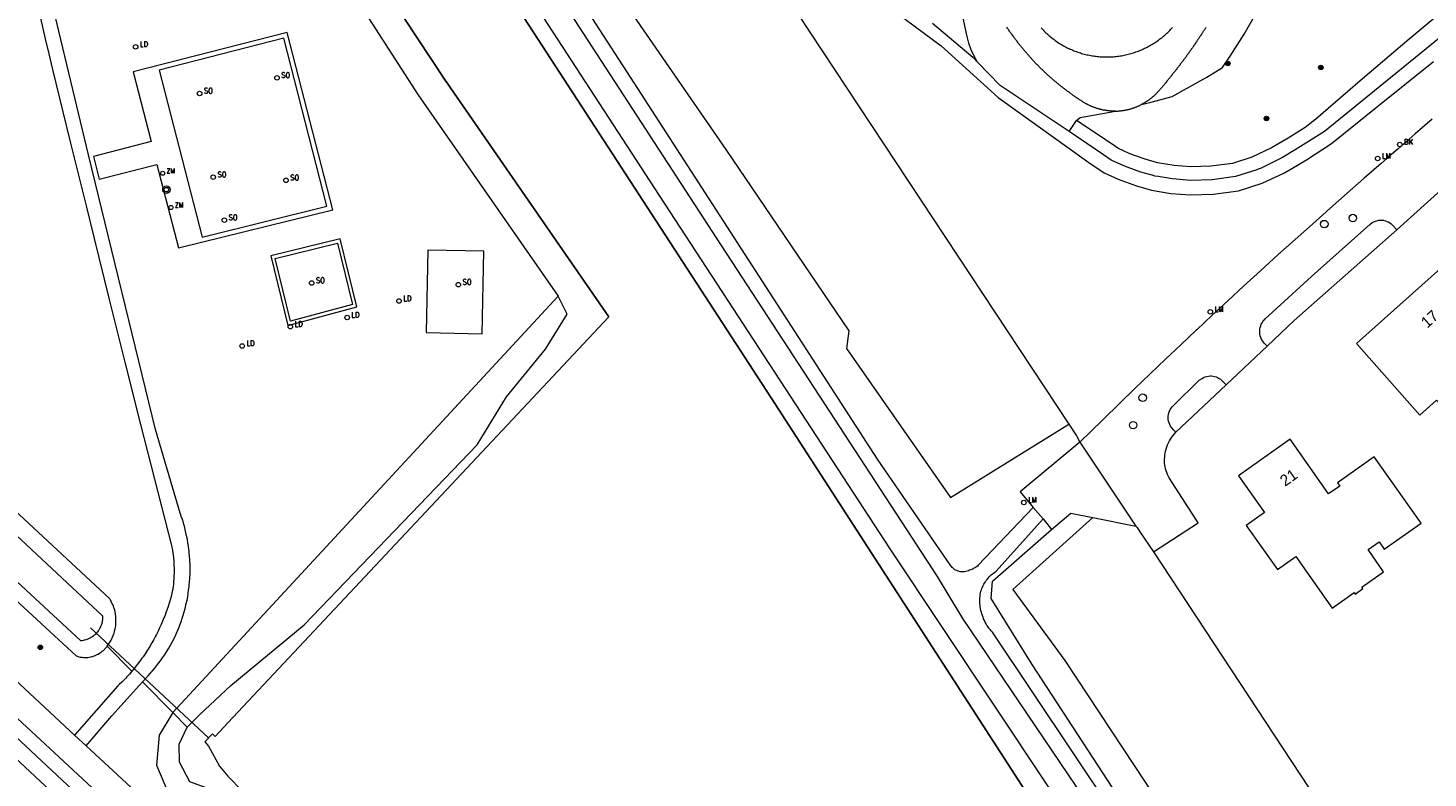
# Model space of a CAD drawing. Header units: metres. Extents: x 138165 to 154469, y 480134 to 494189.
# Tile 391 of 656: x 149433 to 149588, y 483613 to 483696. Entities that reach past the tile are written whole.
import ezdxf

# ---------------------------------------------------------------- set-up
doc = ezdxf.new("R2010")
doc.units = ezdxf.units.M
doc.header["$LTSCALE"] = 0.001
doc.header["$MEASUREMENT"] = 0
for name, color, linetype, lineweight in [('Level 5', 7, 'Continuous', 0), ('TOP-L-duiker', 7, 'Continuous', 0), ('TOP-L-topo objecten punt', 7, 'Continuous', 0), ('TOP-L-topo objecten vlak', 7, 'Continuous', 0), ('TOP-L-water beschoeiing', 7, 'Continuous', 0), ('TOP-T-topo huisnummering naamgeving', 7, 'Continuous', 0)]:
    doc.layers.add(name, color=color, linetype=linetype, lineweight=lineweight)
doc.styles.add('Style-INTL_ISO', font='INTL_ISO.shx')
doc.styles.add('Style-STANDARD', font='STANDARD.shx')

# ---------------------------------------------------------------- blocks, each defined once
blk = doc.blocks.new('24')
at = {"layer": 'TOP-L-topo objecten punt', "color": 7, "linetype": 'Continuous', "lineweight": 0}
for radius in [0.025, 0.0182, 0.0115, 0.005]:
    blk.add_circle((0, 0), radius, dxfattribs=at)
blk = doc.blocks.new('129')
at = {"layer": 'TOP-L-topo objecten punt', "color": 7, "linetype": 'Continuous', "lineweight": 0}
blk.add_circle((0, 0), 0.025, dxfattribs=at)
at = {"layer": 'TOP-L-topo objecten punt', "color": 7, "linetype": 'Continuous', "lineweight": 0, "style": 'Style-STANDARD'}
blk.add_text('SO', height=0.06, dxfattribs=at).set_placement((0.0483, 0))
blk = doc.blocks.new('304')
at = {"layer": 'TOP-L-topo objecten punt', "color": 7, "linetype": 'Continuous', "lineweight": 0}
blk.add_circle((0, 0), 0.0225, dxfattribs=at)
at = {"layer": 'TOP-L-topo objecten punt', "color": 7, "linetype": 'Continuous', "lineweight": 0, "style": 'Style-STANDARD'}
blk.add_text('ZM', height=0.054, dxfattribs=at).set_placement((0.043, 0))
blk = doc.blocks.new('72')
at = {"layer": 'TOP-L-topo objecten punt', "color": 7, "linetype": 'Continuous', "lineweight": 0}
blk.add_circle((0, 0), 0.025, dxfattribs=at)
at = {"layer": 'TOP-L-topo objecten punt', "color": 7, "linetype": 'Continuous', "lineweight": 0, "style": 'Style-STANDARD'}
blk.add_text('BK', height=0.06, dxfattribs=at).set_placement((0.0483, 0))
blk = doc.blocks.new('*U13')
at = {"layer": 'Level 5', "color": 7, "linetype": 'Continuous', "lineweight": 0}
blk.add_circle((0, 0), 0.0415, dxfattribs=at)
blk = doc.blocks.new('150')
at = {"layer": 'Level 5', "color": 7, "linetype": 'Continuous', "lineweight": 0}
blk.add_blockref('*U13', (0, 0), dxfattribs=at)
blk = doc.blocks.new('121')
at = {"layer": 'TOP-L-topo objecten punt', "color": 7, "linetype": 'Continuous', "lineweight": 0}
blk.add_circle((0, 0), 0.025, dxfattribs=at)
at = {"layer": 'TOP-L-topo objecten punt', "color": 7, "linetype": 'Continuous', "lineweight": 0, "style": 'Style-STANDARD'}
blk.add_text('LD', height=0.06, dxfattribs=at).set_placement((0.0483, 0))
blk = doc.blocks.new('16')
at = {"layer": 'TOP-L-topo objecten punt', "color": 7, "linetype": 'Continuous', "lineweight": 0}
blk.add_circle((0, 0), 0.025, dxfattribs=at)
at = {"layer": 'TOP-L-topo objecten punt', "color": 7, "linetype": 'Continuous', "lineweight": 0, "style": 'Style-STANDARD'}
blk.add_text('LM', height=0.06, dxfattribs=at).set_placement((0.0483, 0))
blk = doc.blocks.new('27')
at = {"layer": 'TOP-L-topo objecten punt', "color": 7, "linetype": 'Continuous', "lineweight": 0}
for radius in [0.0415, 0.025]:
    blk.add_circle((0, 0), radius, dxfattribs=at)

msp = doc.modelspace()

# ---------------------------------------------------------------- linework, layer by layer
at = {"layer": 'TOP-L-duiker', "flags": 128}
msp.add_lwpolyline([(149452.69, 483617.12), (149439.59, 483629.33)], dxfattribs=at)
at = {"layer": 'TOP-L-topo objecten vlak', "flags": 128}
for points in [[(149457.16, 483752.54), (149457.25, 483752.31), (149481.99, 483714.24), (149509.6, 483671.77), (149533.58, 483635.01), (149536.39, 483630.38), (149555.31, 483602.4)], [(149451.95, 483731.01), (149478.88, 483690.24), (149497.14, 483663.84), (149454.86, 483618.78), (149453.43, 483617.27), (149453.15, 483617.55), (149452.29, 483616.66), (149452.72, 483616.21), (149453.94, 483613.97), (149454.83, 483612.85), (149456.53, 483611.18), (149459.12, 483608.75), (149458.57, 483608.22), (149459.5, 483607.38), (149460.01, 483607.96), (149473.7, 483595.38), (149495.2, 483575.37)], [(149449.64, 483729.38), (149475.95, 483688.54), (149491.53, 483666.15)], [(149503.04, 483727.08), (149504.75, 483724.79), (149518.72, 483706.1), (149520.46, 483704.28), (149521.34, 483703.36), (149534.02, 483693.91), (149540.35, 483688.2), (149550.43, 483680.97), (149552.11, 483679.84), (149553.69, 483679.12), (149555.69, 483678.38), (149557.37, 483677.9), (149559.52, 483677.54), (149561.68, 483677.38), (149564.23, 483677.47), (149567.03, 483677.83), (149569.65, 483678.67), (149572.12, 483679.84), (149574.58, 483681.27), (149577.36, 483683.07), (149582.51, 483687.22), (149588.66, 483692.19)], [(149551.6, 483603.16), (149528.36, 483638.1), (149502.77, 483677.33), (149475.09, 483719.86)], [(149504.38, 483718.28), (149503.26, 483709.91), (149502.93, 483708.44), (149502.53, 483706.99), (149502.07, 483705.56), (149501.54, 483704.16), (149500.95, 483702.77), (149500.29, 483701.42), (149499.57, 483700.1), (149498.79, 483698.82), (149510.11, 483682.43), (149523.77, 483662.29), (149523.51, 483660.33), (149535.06, 483643.79), (149548.18, 483651.95)], [(149504.38, 483718.28), (149548.18, 483651.95)], [(149445.38, 483623.34), (149445.85, 483623.86), (149445.96, 483623.98), (149446.21, 483624.25), (149446.34, 483624.39), (149446.46, 483624.53), (149446.7, 483624.81), (149446.82, 483624.95), (149447.05, 483625.24), (149447.16, 483625.39), (149447.38, 483625.68), (149447.6, 483625.99), (149447.8, 483626.29), (149448.01, 483626.6), (149448.1, 483626.76), (149448.29, 483627.08), (149448.48, 483627.4), (149448.66, 483627.73), (149448.74, 483627.89), (149448.91, 483628.22), (149449.07, 483628.56), (149449.14, 483628.72), (149449.29, 483629.06), (149449.43, 483629.41), (149449.57, 483629.75), (149449.7, 483630.1), (149449.79, 483630.39), (149449.9, 483630.75), (149450.01, 483631.11), (149450.11, 483631.47), (149450.15, 483631.66), (149450.24, 483632.02), (149450.32, 483632.39), (149450.39, 483632.76), (149450.45, 483633.14), (149450.5, 483633.51), (149450.55, 483633.88), (149450.57, 483634.07), (149450.6, 483634.45), (149450.63, 483634.82), (149450.64, 483635.01), (149450.65, 483635.2), (149450.66, 483635.58), (149450.66, 483635.96), (149450.66, 483636.14), (149450.65, 483636.33), (149450.64, 483636.71), (149450.63, 483636.9), (149450.6, 483637.27), (149450.57, 483637.65), (149450.55, 483637.84), (149450.53, 483638.02), (149450.48, 483638.4), (149450.45, 483638.59), (149450.42, 483638.77), (149450.36, 483639.14), (149450.32, 483639.33), (149450.24, 483639.7), (149450.16, 483640.07), (149450.11, 483640.25), (149450.02, 483640.61), (149449.97, 483640.79), (149449.91, 483640.97), (149449.8, 483641.34), (149449.68, 483641.69), (149449.62, 483641.87), (149449.55, 483642.05), (149446.82, 483651.34), (149439.37, 483681.82), (149432.62, 483710.11)], [(149603.01, 483706.36), (149600.71, 483704.28), (149594.8, 483699.28), (149590.03, 483695.35), (149576.56, 483684.41), (149573.31, 483682.39), (149571.92, 483681.53), (149569.55, 483680.34), (149569.21, 483680.24), (149569.06, 483680.17), (149566.68, 483679.41), (149564.1, 483679.07), (149561.71, 483678.99), (149559.72, 483679.15), (149558.11, 483679.41), (149557.72, 483679.47), (149557.71, 483679.48), (149556.19, 483679.91), (149554.77, 483680.43), (149554.31, 483680.61), (149552.9, 483681.25), (149552.05, 483681.83), (149551.13, 483682.45), (149548.22, 483684.4)], [(149437.81, 483617.43), (149388.1, 483663.77), (149369.93, 483680.61), (149360.79, 483689.02), (149344.31, 483704.36)], [(149550.16, 483600.72), (149515.16, 483654.84), (149484.33, 483702.28)], [(149433.78, 483698.14), (149434.59, 483694.72), (149434.99, 483693.02), (149435.4, 483691.31), (149436.55, 483686.59), (149437.4, 483683.11), (149439.11, 483676.17), (149439.97, 483672.7), (149441.69, 483665.76), (149443.41, 483658.82), (149445.15, 483651.88), (149448.63, 483638.33), (149448.67, 483638.1), (149448.7, 483637.94), (149448.75, 483637.61), (149448.77, 483637.44), (149448.81, 483637.11), (149448.84, 483636.78), (149448.85, 483636.61), (149448.87, 483636.28), (149448.88, 483635.94), (149448.89, 483635.61), (149448.88, 483635.44), (149448.87, 483635.11), (149448.86, 483634.78), (149448.83, 483634.44), (149448.8, 483634.11), (149448.78, 483633.94), (149448.73, 483633.61), (149448.68, 483633.36), (149448.58, 483632.96), (149448.47, 483632.56), (149448.36, 483632.17), (149448.18, 483631.59), (149448.11, 483631.39), (149447.98, 483631.01), (149447.84, 483630.62), (149447.76, 483630.43), (149447.61, 483630.05), (149447.45, 483629.68), (149447.28, 483629.31), (149447.1, 483628.94), (149446.92, 483628.57), (149446.82, 483628.39), (149446.63, 483628.03), (149446.43, 483627.67), (149446.22, 483627.32), (149446.01, 483626.97), (149445.9, 483626.8), (149445.67, 483626.46), (149445.44, 483626.12), (149445.32, 483625.96), (149445.08, 483625.63), (149444.83, 483625.3), (149444.58, 483624.98), (149444.45, 483624.82), (149444.19, 483624.51)], [(149544.24, 483642.68), (149538.15, 483636.28), (149538.05, 483636.19), (149537.93, 483636.1), (149537.82, 483636.02), (149537.69, 483635.95), (149537.57, 483635.88), (149537.44, 483635.82), (149537.31, 483635.76), (149537.18, 483635.71), (149537.05, 483635.66), (149536.91, 483635.62), (149536.77, 483635.59), (149536.63, 483635.56), (149536.49, 483635.54), (149536.35, 483635.53), (149536.24, 483635.54), (149536.14, 483635.56), (149536.04, 483635.58), (149535.94, 483635.61), (149535.84, 483635.64), (149535.75, 483635.68), (149535.65, 483635.73), (149535.56, 483635.78), (149535.48, 483635.84), (149535.39, 483635.9), (149535.31, 483635.97), (149535.24, 483636.04), (149535.17, 483636.12), (149535.1, 483636.2), (149526.96, 483648.06), (149499.53, 483690.45), (149494.44, 483698.31)], [(149591.06, 483698.9), (149585.98, 483694.67), (149580.78, 483690.25), (149575.63, 483685.78), (149574.42, 483684.87), (149572.56, 483683.69), (149570.68, 483682.6), (149568.51, 483681.57), (149566.35, 483680.88), (149563.97, 483680.57), (149561.74, 483680.49), (149559.9, 483680.64), (149558.05, 483680.94), (149556.66, 483681.34), (149555.5, 483681.77), (149554.88, 483681.99), (149553.62, 483682.57), (149552.89, 483683.08), (149549.05, 483685.65)], [(149538.07, 483692.13), (149537.68, 483692.79), (149537.35, 483693.49), (149537.1, 483694.21), (149536.93, 483694.96), (149536.36, 483697.51)], [(149556.23, 483687.4), (149557.33, 483687.67), (149559.68, 483688.31), (149563.5, 483690.45), (149565.25, 483691.53), (149566.12, 483692.79), (149567.67, 483695.23), (149568.97, 483697.46)], [(149466.49, 483675.72), (149461.43, 483695.41), (149444.33, 483691.03), (149446.32, 483683.29), (149439.95, 483681.65), (149440.57, 483679.11), (149446.95, 483680.76), (149449.36, 483671.49), (149466.49, 483675.72)], [(149533.07, 483696.44), (149537.53, 483692.68), (149538.07, 483692.13)], [(149553.39, 483686.68), (149553.32, 483686.68), (149553.24, 483686.68), (149553.17, 483686.68), (149553.1, 483686.68), (149553.02, 483686.68), (149552.95, 483686.69), (149552.88, 483686.69), (149552.8, 483686.7), (149552.73, 483686.7), (149552.66, 483686.71), (149552.59, 483686.72), (149552.52, 483686.72), (149552.44, 483686.73), (149552.37, 483686.74), (149552.3, 483686.75), (149552.23, 483686.77), (149552.15, 483686.78), (149552.08, 483686.79), (149552.01, 483686.8), (149551.94, 483686.82), (149551.87, 483686.83), (149551.8, 483686.85), (149551.73, 483686.87), (149551.66, 483686.88), (149551.59, 483686.9), (149551.52, 483686.92), (149551.45, 483686.94), (149551.38, 483686.96), (149551.31, 483686.98), (149551.24, 483687.01), (149551.17, 483687.03), (149551.1, 483687.05), (149551.03, 483687.08), (149550.96, 483687.1), (149550.89, 483687.13), (149550.83, 483687.16), (149550.76, 483687.18), (149550.69, 483687.21), (149550.63, 483687.24), (149550.56, 483687.27), (149550.49, 483687.3), (149550.43, 483687.34), (149550.36, 483687.37), (149550.3, 483687.4), (149550.23, 483687.43), (149550.17, 483687.47), (149550.11, 483687.5), (149550.04, 483687.54), (149549.98, 483687.58), (149549.92, 483687.61), (149549.86, 483687.65), (149549.79, 483687.69), (149549.71, 483687.74), (149549.63, 483687.79), (149549.55, 483687.85), (149549.46, 483687.9), (149549.38, 483687.95), (149549.3, 483688.01), (149549.22, 483688.06), (149549.14, 483688.12), (149549.06, 483688.17), (149548.98, 483688.23), (149548.89, 483688.28), (149548.82, 483688.34), (149548.73, 483688.39), (149548.65, 483688.45), (149548.57, 483688.51), (149548.49, 483688.56), (149548.42, 483688.62), (149548.34, 483688.68), (149548.26, 483688.73), (149548.18, 483688.79), (149548.1, 483688.85), (149548.02, 483688.91), (149547.94, 483688.97), (149547.86, 483689.03), (149547.79, 483689.09), (149547.71, 483689.14), (149547.63, 483689.2), (149547.55, 483689.26), (149547.48, 483689.32), (149547.4, 483689.39), (149547.32, 483689.45), (149547.25, 483689.51), (149547.17, 483689.57), (149547.09, 483689.63), (149547.02, 483689.69), (149546.94, 483689.75), (149546.87, 483689.82), (149546.79, 483689.88), (149546.72, 483689.94), (149546.64, 483690), (149546.57, 483690.07), (149546.49, 483690.13), (149546.42, 483690.2), (149546.35, 483690.26), (149546.27, 483690.32), (149546.2, 483690.39), (149546.12, 483690.45), (149546.05, 483690.52), (149545.98, 483690.58), (149545.91, 483690.65), (149545.83, 483690.72), (149545.76, 483690.78), (149545.69, 483690.85), (149545.62, 483690.91), (149545.55, 483690.98), (149545.48, 483691.05), (149545.41, 483691.11), (149545.33, 483691.18), (149545.27, 483691.25), (149545.19, 483691.32), (149545.12, 483691.39), (149545.05, 483691.46), (149544.98, 483691.52), (149544.92, 483691.59), (149544.85, 483691.66), (149544.78, 483691.73), (149544.71, 483691.8), (149544.64, 483691.87), (149544.57, 483691.94), (149544.51, 483692.01), (149544.44, 483692.08), (149544.37, 483692.15), (149544.3, 483692.23), (149544.24, 483692.3), (149544.17, 483692.37), (149544.1, 483692.44), (149544.04, 483692.51), (149543.97, 483692.59), (149543.91, 483692.66), (149543.84, 483692.73), (149543.78, 483692.8), (149543.71, 483692.88), (149543.65, 483692.95), (149543.58, 483693.02), (149543.52, 483693.1), (149543.45, 483693.17), (149543.39, 483693.25), (149543.33, 483693.32), (149543.26, 483693.4), (149543.2, 483693.47), (149543.14, 483693.55), (149543.08, 483693.62), (149543.01, 483693.7), (149542.95, 483693.77), (149542.89, 483693.85), (149542.83, 483693.92), (149542.77, 483694), (149542.71, 483694.08), (149542.65, 483694.16), (149542.59, 483694.23), (149542.53, 483694.31), (149542.47, 483694.39), (149542.41, 483694.47), (149542.35, 483694.54), (149542.29, 483694.62), (149542.23, 483694.7), (149542.17, 483694.78), (149542.12, 483694.86), (149542.06, 483694.93), (149542, 483695.02), (149541.94, 483695.09), (149541.89, 483695.17), (149541.83, 483695.25), (149541.77, 483695.33), (149541.72, 483695.41), (149541.66, 483695.49), (149541.61, 483695.57), (149541.55, 483695.66), (149541.5, 483695.74), (149541.44, 483695.82), (149541.39, 483695.9), (149541.33, 483695.98)], [(149545.12, 483695.92), (149545.22, 483695.81), (149545.33, 483695.7), (149545.43, 483695.59), (149545.54, 483695.49), (149545.64, 483695.38), (149545.75, 483695.28), (149545.86, 483695.18), (149545.98, 483695.08), (149546.09, 483694.98), (149546.2, 483694.89), (149546.32, 483694.8), (149546.44, 483694.7), (149546.56, 483694.61), (149546.68, 483694.53), (149546.8, 483694.44), (149546.92, 483694.36), (149547.05, 483694.27), (149547.17, 483694.19), (149547.3, 483694.11), (149547.43, 483694.04), (149547.56, 483693.96), (149547.69, 483693.89), (149547.82, 483693.82), (149547.95, 483693.75), (149548.09, 483693.68), (149548.22, 483693.62), (149548.36, 483693.56), (149548.5, 483693.5), (149548.63, 483693.44), (149548.77, 483693.38), (149548.91, 483693.33), (149549.05, 483693.28), (149549.19, 483693.23), (149549.33, 483693.18), (149549.48, 483693.13), (149549.62, 483693.09), (149549.76, 483693.05), (149549.91, 483693.01), (149550.05, 483692.97), (149550.2, 483692.94), (149550.34, 483692.91), (149550.49, 483692.88), (149550.64, 483692.85), (149550.78, 483692.82), (149550.93, 483692.8), (149551.08, 483692.78), (149551.23, 483692.76), (149551.38, 483692.74), (149551.52, 483692.73), (149551.67, 483692.72), (149551.82, 483692.71), (149551.97, 483692.7), (149552.12, 483692.69), (149552.27, 483692.69), (149552.42, 483692.69), (149552.57, 483692.69), (149552.72, 483692.7), (149552.87, 483692.7), (149553.02, 483692.71), (149553.17, 483692.72), (149553.32, 483692.73), (149553.46, 483692.75), (149553.61, 483692.77), (149553.76, 483692.79), (149553.91, 483692.81), (149554.06, 483692.83), (149554.2, 483692.86), (149554.35, 483692.89), (149554.5, 483692.92), (149554.64, 483692.95), (149554.79, 483692.99), (149554.93, 483693.03), (149555.08, 483693.07), (149555.22, 483693.11), (149555.36, 483693.15), (149555.5, 483693.2), (149555.64, 483693.25), (149555.79, 483693.3), (149555.93, 483693.35), (149556.07, 483693.41), (149556.2, 483693.46), (149556.34, 483693.52), (149556.48, 483693.58), (149556.61, 483693.65), (149556.75, 483693.71), (149556.88, 483693.78), (149557.01, 483693.85), (149557.14, 483693.92), (149557.27, 483693.99), (149557.4, 483694.07), (149557.53, 483694.15), (149557.66, 483694.22), (149557.78, 483694.31), (149557.91, 483694.39), (149558.03, 483694.47), (149558.15, 483694.56), (149558.27, 483694.65), (149558.39, 483694.74), (149558.51, 483694.83), (149558.62, 483694.93), (149558.74, 483695.02), (149558.85, 483695.12), (149558.96, 483695.22), (149559.07, 483695.32), (149559.18, 483695.42), (149559.29, 483695.53), (149559.39, 483695.63), (149559.5, 483695.74), (149559.6, 483695.85), (149559.7, 483695.96)], [(149563.41, 483695.96), (149563.37, 483695.89), (149563.33, 483695.83), (149563.28, 483695.76), (149563.24, 483695.7), (149563.2, 483695.63), (149563.16, 483695.57), (149563.12, 483695.51), (149563.08, 483695.44), (149563.04, 483695.38), (149562.99, 483695.32), (149562.95, 483695.25), (149562.91, 483695.19), (149562.87, 483695.12), (149562.83, 483695.06), (149562.78, 483695), (149562.74, 483694.93), (149562.7, 483694.87), (149562.66, 483694.81), (149562.61, 483694.74), (149562.57, 483694.68), (149562.53, 483694.62), (149562.49, 483694.55), (149562.46, 483694.51), (149562.42, 483694.46), (149562.39, 483694.41), (149562.36, 483694.37), (149562.33, 483694.32), (149562.3, 483694.28), (149562.27, 483694.23), (149562.24, 483694.18), (149562.2, 483694.14), (149562.17, 483694.09), (149562.14, 483694.05), (149562.11, 483694), (149562.08, 483693.95), (149562.05, 483693.91), (149562.02, 483693.86), (149561.98, 483693.82), (149561.95, 483693.77), (149561.92, 483693.72), (149561.89, 483693.68), (149561.86, 483693.63), (149561.82, 483693.59), (149561.79, 483693.54), (149561.76, 483693.5), (149561.73, 483693.45), (149561.69, 483693.41), (149561.66, 483693.36), (149561.63, 483693.32), (149561.6, 483693.27), (149561.57, 483693.22), (149561.53, 483693.18), (149561.5, 483693.13), (149561.47, 483693.09), (149561.43, 483693.04), (149561.4, 483693), (149561.37, 483692.95), (149561.34, 483692.91), (149561.3, 483692.86), (149561.27, 483692.82), (149561.24, 483692.77), (149561.21, 483692.73), (149561.17, 483692.68), (149561.14, 483692.64), (149561.11, 483692.59), (149561.07, 483692.55), (149561.04, 483692.5), (149561.01, 483692.46), (149560.98, 483692.41), (149560.94, 483692.37), (149560.91, 483692.32), (149560.88, 483692.28), (149560.84, 483692.23), (149560.81, 483692.19), (149560.77, 483692.14), (149560.74, 483692.1), (149560.71, 483692.06), (149560.67, 483692.01), (149560.64, 483691.97), (149560.61, 483691.92), (149560.57, 483691.88), (149560.54, 483691.83), (149560.51, 483691.79), (149560.47, 483691.74), (149560.44, 483691.7), (149560.4, 483691.66), (149560.37, 483691.61), (149560.34, 483691.57), (149560.3, 483691.52), (149560.27, 483691.48), (149560.23, 483691.43), (149560.2, 483691.39), (149560.17, 483691.35), (149560.13, 483691.3), (149560.1, 483691.26), (149560.06, 483691.21), (149560.03, 483691.17), (149559.99, 483691.13), (149559.96, 483691.08), (149559.93, 483691.04), (149559.89, 483690.99), (149559.86, 483690.95), (149559.82, 483690.91), (149559.79, 483690.86), (149559.75, 483690.82), (149559.72, 483690.78), (149559.68, 483690.73), (149559.65, 483690.69), (149559.61, 483690.65), (149559.58, 483690.6), (149559.55, 483690.56), (149559.51, 483690.52), (149559.48, 483690.47), (149559.44, 483690.43), (149559.4, 483690.39), (149559.37, 483690.34), (149559.33, 483690.3), (149559.3, 483690.26), (149559.26, 483690.21), (149559.23, 483690.17), (149559.19, 483690.12), (149559.16, 483690.08), (149559.12, 483690.04), (149559.09, 483690), (149559.05, 483689.95), (149559.02, 483689.91), (149558.98, 483689.87), (149558.95, 483689.82), (149558.91, 483689.78), (149558.87, 483689.74), (149558.84, 483689.7), (149558.8, 483689.65), (149558.77, 483689.61), (149558.73, 483689.57), (149558.7, 483689.53), (149558.66, 483689.48), (149558.62, 483689.44), (149558.59, 483689.4), (149558.55, 483689.35), (149558.52, 483689.31), (149558.48, 483689.27), (149558.44, 483689.23), (149558.41, 483689.18), (149558.37, 483689.14), (149558.33, 483689.1), (149558.3, 483689.06), (149558.26, 483689.02), (149558.23, 483688.97), (149558.19, 483688.93), (149558.14, 483688.88), (149558.09, 483688.82), (149558.04, 483688.77), (149557.99, 483688.72), (149557.94, 483688.66), (149557.89, 483688.61), (149557.84, 483688.56), (149557.79, 483688.51), (149557.74, 483688.46), (149557.68, 483688.41), (149557.63, 483688.36), (149557.58, 483688.31), (149557.52, 483688.26), (149557.46, 483688.22), (149557.41, 483688.17), (149557.35, 483688.12), (149557.3, 483688.08), (149557.24, 483688.03), (149557.18, 483687.99), (149557.12, 483687.94), (149557.06, 483687.9), (149557, 483687.86), (149556.94, 483687.82), (149556.88, 483687.78), (149556.82, 483687.74), (149556.76, 483687.7), (149556.7, 483687.66), (149556.64, 483687.62), (149556.58, 483687.58), (149556.51, 483687.55), (149556.45, 483687.51), (149556.39, 483687.48), (149556.32, 483687.44), (149556.26, 483687.41), (149556.23, 483687.4)], [(149441.46, 483627.31), (149441.52, 483627.39), (149441.58, 483627.46), (149441.68, 483627.62), (149441.79, 483627.78), (149441.88, 483627.95), (149441.97, 483628.12), (149442.01, 483628.2), (149442.05, 483628.29), (149442.12, 483628.47), (149442.19, 483628.65), (149442.22, 483628.73), (149442.27, 483628.92), (149442.32, 483629.1), (149442.34, 483629.2), (149442.37, 483629.38), (149442.4, 483629.57), (149442.42, 483629.76), (149442.43, 483629.95), (149442.43, 483630.15), (149442.43, 483630.34), (149442.42, 483630.53), (149442.41, 483630.62), (149442.38, 483630.81), (149442.37, 483630.9), (149442.33, 483631.09), (149442.29, 483631.28), (149442.23, 483631.46), (149442.2, 483631.55), (149442.14, 483631.73), (149442.07, 483631.91), (149441.99, 483632.08), (149441.9, 483632.25), (149441.81, 483632.42), (149441.76, 483632.5), (149441.71, 483632.58), (149375.18, 483694.39)], [(149447.23, 483691.24), (149452, 483672.7), (149465.84, 483676.14), (149461.07, 483694.76), (149447.23, 483691.24)], [(149371.52, 483689.93), (149438.51, 483627.91), (149438.58, 483627.92), (149438.66, 483627.93), (149438.8, 483627.95), (149438.87, 483627.96), (149438.94, 483627.98), (149439.08, 483628.02), (149439.15, 483628.04), (149439.22, 483628.06), (149439.36, 483628.11), (149439.56, 483628.21), (149439.68, 483628.28), (149439.75, 483628.32), (149439.87, 483628.4), (149439.93, 483628.44), (149439.98, 483628.48), (149440.1, 483628.58), (149440.2, 483628.68), (149440.3, 483628.78), (149440.35, 483628.84), (149440.4, 483628.89), (149440.49, 483629.01), (149440.53, 483629.07), (149440.57, 483629.13), (149440.61, 483629.19), (149440.64, 483629.26), (149440.68, 483629.32), (149440.74, 483629.45), (149440.8, 483629.58), (149440.83, 483629.65), (149440.85, 483629.72), (149440.89, 483629.86), (149440.91, 483629.93), (149440.93, 483630), (149440.94, 483630.07), (149440.95, 483630.15), (149440.96, 483630.22), (149440.98, 483630.36), (149440.99, 483630.51), (149440.99, 483630.62), (149374.75, 483692.47)], [(149548.22, 483684.4), (149540.58, 483689.52), (149538.07, 483692.13)], [(149369.46, 483689.52), (149438.01, 483626.21), (149438.15, 483626.17), (149438.3, 483626.12), (149438.45, 483626.09), (149438.52, 483626.08), (149438.68, 483626.06), (149438.83, 483626.04), (149438.98, 483626.04), (149439.14, 483626.04), (149439.29, 483626.05), (149439.45, 483626.07), (149439.6, 483626.1), (149439.75, 483626.14), (149439.83, 483626.16), (149439.9, 483626.18), (149440.05, 483626.23), (149440.19, 483626.28), (149440.33, 483626.35), (149440.4, 483626.39), (149440.47, 483626.42), (149440.6, 483626.5), (149440.66, 483626.54), (149440.79, 483626.63), (149440.91, 483626.73), (149441.03, 483626.83), (149441.14, 483626.94), (149441.19, 483626.99), (149441.24, 483627.05), (149441.4, 483627.23), (149441.46, 483627.31)], [(149553.39, 483686.68), (149553.46, 483686.68), (149553.53, 483686.69), (149553.61, 483686.69), (149553.68, 483686.69), (149553.75, 483686.7), (149553.82, 483686.7), (149553.9, 483686.71), (149553.97, 483686.72), (149554.04, 483686.73), (149554.11, 483686.74), (149554.18, 483686.75), (149554.26, 483686.76), (149554.33, 483686.77), (149554.4, 483686.78), (149554.47, 483686.79), (149554.54, 483686.81), (149554.62, 483686.82), (149554.69, 483686.84), (149554.76, 483686.85), (149554.83, 483686.87), (149554.9, 483686.89), (149554.97, 483686.91), (149555.04, 483686.93), (149555.11, 483686.95), (149555.18, 483686.97), (149555.25, 483686.99), (149555.32, 483687.01), (149555.39, 483687.03), (149555.46, 483687.06), (149555.52, 483687.08), (149555.59, 483687.11), (149555.66, 483687.14), (149555.73, 483687.16), (149555.8, 483687.19), (149555.86, 483687.22), (149555.93, 483687.25), (149555.99, 483687.28), (149556.06, 483687.31), (149556.13, 483687.34), (149556.19, 483687.37), (149556.23, 483687.4)], [(149548.22, 483684.4), (149549.05, 483685.65)], [(149549.05, 483685.65), (149549.47, 483685.97), (149553.39, 483686.68)], [(149588.54, 483685.78), (149586.64, 483684.15), (149584.74, 483682.51), (149583.83, 483681.72), (149582.85, 483680.87), (149580.96, 483679.22), (149579.08, 483677.56), (149577.15, 483675.86), (149575.23, 483674.15), (149573.31, 483672.43), (149571.4, 483670.71), (149569.5, 483668.98), (149567.6, 483667.24), (149565.86, 483665.64), (149564.12, 483664.02), (149562.39, 483662.41), (149562.3, 483662.32), (149560.66, 483660.78), (149558.94, 483659.15), (149557.23, 483657.52), (149555.52, 483655.88), (149552.08, 483652.51), (149551.95, 483652.38), (149549.4, 483649.93)], [(149584.59, 483673.51), (149589.91, 483678.27)], [(149570.21, 483660.6), (149569.91, 483660.89), (149569.68, 483661.2), (149569.59, 483661.37), (149569.51, 483661.55), (149569.51, 483661.56), (149569.45, 483661.74), (149569.41, 483661.93), (149569.39, 483662.13), (149569.39, 483662.32), (149569.41, 483662.5), (149569.44, 483662.67), (149569.5, 483662.85), (149569.56, 483663.02), (149569.65, 483663.18), (149569.74, 483663.33), (149569.85, 483663.48), (149569.9, 483663.52), (149569.98, 483663.61), (149575.15, 483668.33), (149581.6, 483674.08), (149581.88, 483674.3), (149581.99, 483674.36), (149582.04, 483674.39), (149582.22, 483674.46), (149582.39, 483674.52), (149582.58, 483674.56), (149582.76, 483674.58), (149582.94, 483674.58), (149583.12, 483674.56), (149583.3, 483674.52), (149583.48, 483674.46), (149583.51, 483674.44), (149583.65, 483674.38), (149583.81, 483674.28), (149583.96, 483674.17), (149584.1, 483674.05), (149584.22, 483673.91), (149584.59, 483673.51)], [(149584.59, 483673.51), (149573.2, 483663.44), (149570.21, 483660.6)], [(149461.52, 483662.88), (149469.18, 483664.94), (149467.31, 483672.51), (149459.61, 483670.6), (149461.52, 483662.88)], [(149468.7, 483665.22), (149461.8, 483663.37), (149460.09, 483670.31), (149467.02, 483672.02), (149468.7, 483665.22)], [(149483.25, 483671.13), (149477.03, 483671.25), (149476.85, 483662.1), (149483.07, 483661.97), (149483.25, 483671.13)], [(149590.5, 483670.14), (149580.11, 483660.87), (149587.17, 483652.95), (149589.02, 483654.61), (149591.27, 483652.09), (149594.65, 483655.11), (149592.41, 483657.62), (149597.56, 483662.22), (149590.5, 483670.14)], [(149491.53, 483666.15), (149448.74, 483619.94)], [(149450.34, 483618.32), (149451.7, 483619.66), (149455.17, 483622.92), (149463.32, 483629.66), (149482.52, 483649.64), (149485.78, 483654.95), (149490.11, 483660.27), (149492.51, 483664.16), (149491.53, 483666.15)], [(149384.95, 483660.58), (149450.35, 483599.44)], [(149565.67, 483656.29), (149570.21, 483660.6)], [(149560.09, 483651.03), (149559.87, 483651.27), (149559.61, 483651.55), (149559.5, 483651.71), (149559.41, 483651.88), (149559.33, 483652.07), (149559.27, 483652.25), (149559.23, 483652.45), (149559.22, 483652.64), (149559.22, 483652.83), (149559.25, 483653.01), (149559.3, 483653.2), (149559.36, 483653.38), (149559.45, 483653.55), (149559.55, 483653.72), (149559.67, 483653.87), (149559.8, 483654), (149562.68, 483656.8), (149562.98, 483657.02), (149563.15, 483657.11), (149563.32, 483657.18), (149563.5, 483657.23), (149563.69, 483657.27), (149563.87, 483657.28), (149564.04, 483657.28), (149564.21, 483657.26), (149564.38, 483657.22), (149564.55, 483657.17), (149564.71, 483657.1), (149564.87, 483657.02), (149565.02, 483656.93), (149565.15, 483656.82), (149565.27, 483656.71), (149565.67, 483656.29)], [(149565.67, 483656.29), (149560.09, 483651.03)], [(149548.18, 483651.95), (149549.05, 483650.62), (149549.4, 483649.93)], [(149549.4, 483649.93), (149542.79, 483644.42), (149544.24, 483642.68)], [(149549.4, 483649.93), (149555.65, 483640.62)], [(149557.6, 483637.76), (149562.57, 483640.99), (149559.34, 483645.96), (149559.15, 483646.35), (149559.07, 483646.55), (149559, 483646.76), (149558.94, 483646.97), (149558.89, 483647.18), (149558.86, 483647.39), (149558.83, 483647.61), (149558.82, 483647.84), (149558.82, 483648.06), (149558.84, 483648.28), (149558.86, 483648.5), (149558.9, 483648.72), (149558.94, 483648.93), (149559, 483649.17), (149559.07, 483649.4), (149559.16, 483649.63), (149559.26, 483649.85), (149559.37, 483650.07), (149559.49, 483650.28), (149559.62, 483650.49), (149559.76, 483650.68), (149560.09, 483651.03)], [(149571.35, 483635.79), (149573.39, 483637.23), (149577.43, 483631.52), (149579.86, 483633.24), (149579.98, 483633.08), (149580.83, 483633.68), (149580.72, 483633.84), (149583.14, 483635.56), (149581.41, 483638.01), (149582.64, 483638.88), (149583.21, 483638.06), (149587.3, 483640.95), (149582.1, 483648.3), (149578.02, 483645.41), (149578.26, 483645.07), (149577.03, 483644.2), (149572.75, 483650.26), (149567.03, 483646.21), (149569.92, 483642.13), (149567.88, 483640.69), (149571.35, 483635.79)], [(149399.49, 483648.93), (149450.57, 483601.59)], [(149545.34, 483641.41), (149544.24, 483642.68)], [(149557.57, 483602.19), (149539.71, 483628.84), (149539.58, 483628.99), (149539.45, 483629.14), (149539.33, 483629.3), (149539.21, 483629.46), (149539.11, 483629.62), (149539.01, 483629.79), (149538.91, 483629.97), (149538.82, 483630.14), (149538.74, 483630.32), (149538.67, 483630.51), (149538.6, 483630.69), (149538.54, 483630.88), (149538.49, 483631.07), (149538.44, 483631.26), (149538.4, 483631.46), (149538.37, 483631.65), (149538.35, 483631.85), (149538.33, 483632.04), (149538.33, 483632.24), (149538.33, 483632.44), (149538.33, 483632.63), (149538.35, 483632.83), (149538.37, 483633.03), (149538.4, 483633.22), (149538.44, 483633.38), (149538.49, 483633.54), (149538.55, 483633.7), (149538.61, 483633.85), (149538.68, 483634.01), (149538.76, 483634.16), (149538.84, 483634.3), (149538.93, 483634.44), (149539.02, 483634.58), (149539.12, 483634.71), (149539.23, 483634.84), (149539.34, 483634.97), (149539.46, 483635.09), (149539.58, 483635.2), (149539.71, 483635.31), (149539.84, 483635.41), (149539.98, 483635.51), (149540.12, 483635.6), (149545.34, 483641.41)], [(149550.87, 483641.56), (149541.98, 483633.6), (149547.75, 483625.69), (149560.55, 483606.31)], [(149545.34, 483641.41), (149546.29, 483640.26)], [(149546.29, 483640.26), (149548.41, 483642.05), (149550.87, 483641.56)], [(149550.87, 483641.56), (149555.65, 483640.62)], [(149555.65, 483640.62), (149555.77, 483640.45), (149556.09, 483639.98), (149557.6, 483637.76)], [(149552.62, 483558.09), (149552.05, 483561.96), (149553.22, 483565.48), (149559.82, 483576.03), (149563.92, 483582.33), (149563.63, 483585.84), (149563.19, 483589.51), (149560.7, 483594.2), (149560.4, 483598.16), (149558.79, 483602.11), (149557.03, 483605.48), (149544.14, 483625.26), (149539.59, 483632.59), (149539.74, 483634.5), (149546.29, 483640.26)], [(149557.6, 483637.76), (149581.54, 483601.4), (149595.2, 483580.61)], [(149444.19, 483624.51), (149441.46, 483627.31)], [(149444.19, 483624.51), (149443.92, 483624.2), (149443.64, 483623.9), (149443.51, 483623.75), (149443.22, 483623.46), (149443.08, 483623.31), (149442.78, 483623.03), (149442.64, 483622.89), (149437.81, 483617.43)], [(149439.14, 483616.23), (149441.97, 483619.55), (149445.38, 483623.34)], [(149445.38, 483623.34), (149448.74, 483619.94)], [(149440.45, 483605.47), (149440.8, 483606), (149426.11, 483619.67)], [(149448.74, 483619.94), (149447.23, 483617.41), (149446.93, 483614.08), (149448.56, 483610.25), (149459.79, 483599.45), (149496.83, 483565.69)], [(149450.34, 483618.32), (149448.74, 483619.94)], [(149437.81, 483617.43), (149439.14, 483616.23)], [(149495.2, 483575.37), (149490.74, 483577.5), (149468, 483598.05), (149456.94, 483608.54), (149453.54, 483611.16), (149450.64, 483612.22), (149449.5, 483614.42), (149449.43, 483616.41), (149450.34, 483618.32)], [(149494.69, 483564.78), (149457.07, 483599.61), (149439.14, 483616.23)]]:
    msp.add_lwpolyline(points, dxfattribs=at)
at = {"layer": 'TOP-L-water beschoeiing', "flags": 128}
for points in [[(149446.3, 483753.04), (149448.27, 483753.89), (149450.1, 483753.76), (149451.67, 483752.57), (149452.93, 483750.8), (149484.33, 483702.28), (149515.16, 483654.84), (149550.16, 483600.72), (149550.08, 483598.56), (149549.08, 483596.93), (149547.47, 483595.75), (149545.45, 483595.08), (149527.93, 483588.78), (149513.26, 483583.58), (149511.51, 483582.5), (149508.99, 483579.4), (149507.96, 483577.66), (149507.08, 483575.76), (149506.57, 483573.86), (149507.03, 483571.83), (149507.86, 483570.72)], [(149497.14, 483663.84), (149478.88, 483690.24), (149451.95, 483731.01)], [(149453.43, 483617.27), (149453.15, 483617.55)]]:
    msp.add_lwpolyline(points, dxfattribs=at)

# ---------------------------------------------------------------- block references
at = {"layer": 'TOP-L-topo objecten punt', "xscale": 10, "yscale": 10, "zscale": 10}
for name, p in [('121', (149444.61, 483693.82)), ('24', (149565.84, 483691.97)), ('129', (149460.3, 483690.37)), ('24', (149576.17, 483691.53)), ('129', (149451.72, 483688.64)), ('24', (149570.14, 483685.86)), ('72', (149584.93, 483682.97)), ('16', (149582.47, 483681.42)), ('304', (149447.62, 483679.78)), ('129', (149453.23, 483679.35)), ('129', (149461.3, 483679)), ('27', (149448.03, 483677.96)), ('304', (149448.55, 483675.98)), ('129', (149454.46, 483674.58)), ('150', (149579.72, 483674.81)), ('150', (149576.55, 483674.14)), ('129', (149464.15, 483667.6)), ('129', (149480.43, 483667.41)), ('121', (149473.85, 483665.6)), ('121', (149468.09, 483663.78)), ('16', (149563.9, 483664.4)), ('121', (149461.78, 483662.75)), ('121', (149456.44, 483660.61)), ('150', (149556.4, 483654.87)), ('150', (149555.34, 483651.82)), ('16', (149543.2, 483643.23)), ('24', (149434.03, 483627.17))]:
    msp.add_blockref(name, p, dxfattribs=at)

# ---------------------------------------------------------------- texts
at = {"layer": 'TOP-T-topo huisnummering naamgeving', "style": 'Style-INTL_ISO'}
for s, rotation, p in [('17', 41.7, (149587.97, 483662.52)), ('21', 35.3, (149572.2, 483644.97))]:
    msp.add_text(s, height=1.25, rotation=rotation, dxfattribs=at).set_placement(p)

doc.saveas('drawing.dxf')
